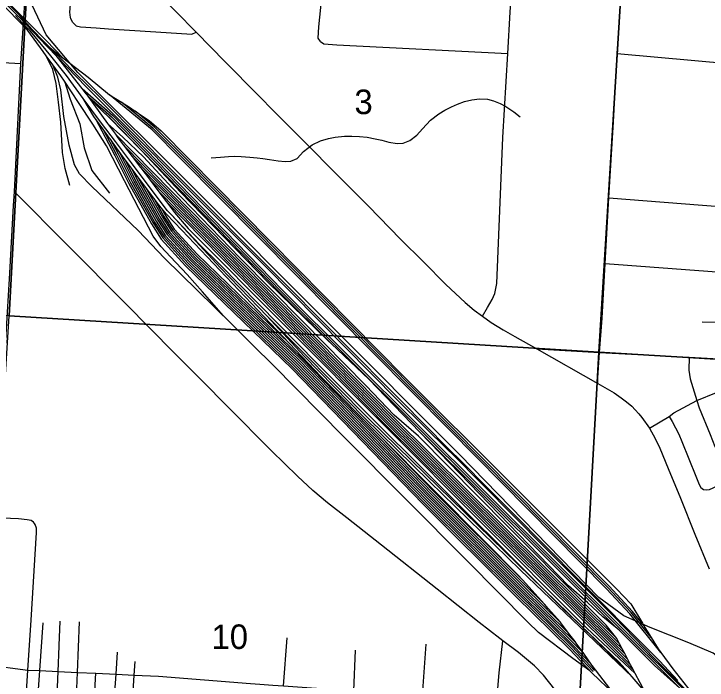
# Model space of a CAD drawing. Extents: x 114604 to 551442, y 316898 to 567001.
# Drawn here: x 210163 to 216409, y 363286 to 369285 of the extents above; entities that cross this region are included whole.
import ezdxf

# ---------------------------------------------------------------- set-up
doc = ezdxf.new("R2010")
doc.units = 0
for name, color, linetype in [('GE_P_Alignment_1000_Bearings', 7, 'Continuous'), ('GE_P_Alignment_100_Cardinal_Points', 7, 'Continuous'), ('GE_P_Alignment_500_Bearings', 7, 'Continuous'), ('PM_P_Cells', 7, 'Continuous'), ('PV_X_Curb', 7, 'Continuous'), ('SN_P_Signs', 7, 'Continuous')]:
    doc.layers.add(name, color=color, linetype=linetype)

msp = doc.modelspace()

# ---------------------------------------------------------------- linework, layer by layer
at = {"layer": 'GE_P_Alignment_1000_Bearings'}
for p, q in [((210237.4, 369205.6), (210176.1, 369270.3)), ((210288.1, 369135.9), (210237.4, 369205.6)), ((210514.4, 368824.6), (210455.1, 368906.1)), ((210815.4, 368563.8), (210777.8, 368611.6)), ((210844, 368531.9), (210815.4, 368563.8)), ((210815.4, 368563.8), (211007.3, 368298.8)), ((211025.6, 368555.4), (211133.2, 368488.4)), ((210963.5, 368250.7), (210897.5, 368339.4)), ((211007.3, 368298.8), (211077.4, 368202)), ((211103, 368058.8), (211029.8, 368161.2)), ((211165.9, 367970.9), (211103, 368058.8)), ((211150.6, 368104.1), (211229, 368000.9)), ((211276.8, 367820.9), (211221.4, 367895.8)), ((211307.3, 367897.8), (211383.9, 367796.4)), ((211383.9, 367796.4), (211460.6, 367695)), ((211422.8, 367625.8), (211349, 367723.7)), ((211460.6, 367695), (211537.3, 367593.5)), ((213822, 365518.9), (215599.8, 363749.8)), ((214944.5, 363968.7), (214744.6, 364188.6)), ((215270.3, 363777.5), (214938, 364101.3)), ((215161.4, 363709.6), (215091.1, 363801.7)), ((215669.3, 363388.8), (215270.3, 363777.5)), ((215834.1, 363784.7), (215904.6, 363670.3)), ((215620.3, 363614.1), (215595.7, 363661.5)), ((215296.9, 363525), (215229.5, 363619.6)), ((215644.9, 363566.7), (215620.3, 363614.1)), ((215669.6, 363519.2), (215644.9, 363566.7)), ((215364.2, 363430.5), (215296.9, 363525)), ((215694.2, 363471.8), (215669.6, 363519.2)), ((215718.8, 363424.4), (215694.2, 363471.8)), ((215732.5, 363316.2), (215669.3, 363388.8)), ((215760.7, 363345.7), (215744.5, 363375.9)), ((215371.8, 363351.2), (215573, 363159.5)), ((215851.5, 363176.5), (215760.7, 363345.7))]:
    msp.add_line(p, q, dxfattribs=at)
for points in [[(207390.9, 372088.2), (207819.1, 371652), (208357, 371112.1), (209215.7, 370245), (209605.4, 369851.2), (210204.6, 369262.6), (210462.1, 368990.1), (210815.8, 368626.1), (211031.6, 368412.5), (211198.6, 368244.3), (211715.5, 367723.9), (212426.2, 367013), (213142, 366290.4), (213623.1, 365804.8), (214083.4, 365350.6), (214108.3, 365326), (214944.3, 364482.8), (215573.8, 363853.4), (215935.3, 363480.9), (216079.6, 363336.7), (216333.3, 363082.2)], [(216804.6, 362619), (216808, 362643.5), (216824.9, 362929.5), (216786.4, 363187.4), (216702.5, 363340.6), (216464.6, 363528.1), (216245.2, 363621.2), (215895.4, 363760.6), (215658.2, 363865.3), (215432.3, 364029.3), (214181.5, 365315.5), (211781.6, 367717.1), (210739.5, 368756.4), (210453.2, 369097.3), (210327.2, 369362.6), (210314.7, 369451.2), (210391.1, 371161.2), (210366.6, 371273.4), (210433.4, 371945.1)], [(208241.7, 371227.9), (208371.4, 371081.6), (208632.8, 370807.3), (209228.1, 370211.5), (209933.6, 369501.3), (210201.6, 369225.4), (210288.1, 369135.9)], [(210604.9, 368889.9), (210455.3, 369043.2), (210054.5, 369446.8), (209648.8, 369849.5), (209106, 370401.3), (208648.5, 370862.1), (208356.3, 371152.9), (208268.9, 371222)], [(216145.5, 363282.7), (215979.7, 363460.1), (215689.6, 363751.6), (215481.1, 363962.1), (215303.2, 364139), (214909.7, 364532.9), (214703.7, 364743), (214441.6, 365006.8), (214186.2, 365263.1), (214091.6, 365357.8), (213849.3, 365600.3), (213669.8, 365783.2), (213522.5, 365930.4), (213237.5, 366218.8), (212943.3, 366513.8), (212622.6, 366840), (212279.5, 367181.1), (211928.8, 367534.4), (211593.9, 367869.5), (211456.7, 368006.7), (211318, 368149.9), (210938.2, 368534.4), (210715.5, 368749.9), (210590.6, 368876), (210429, 369039.8), (210328.5, 369144.3), (210217.3, 369270.6), (210048.5, 369437.9)], [(210788.3, 368523.7), (210635.7, 368729), (210494.4, 368907.2), (210311.4, 369127.6), (210237.4, 369205.6)], [(210455.1, 368906.1), (210426.1, 368945.9), (210288.1, 369135.9)], [(210777.8, 368611.6), (210488.8, 368979.2), (210604.9, 368889.9)], [(210665.8, 367739.2), (210624.7, 367891.7), (210601.1, 368035.6), (210585.3, 368309.8), (210564.9, 368488.5), (210544.5, 368656.8), (210512.4, 368785), (210455.1, 368906.1)], [(210604.9, 368889.9), (210831.7, 368715.4), (211025.6, 368555.4)], [(212114.6, 366503.4), (211519.5, 367085.5), (211283.3, 367335.6), (210863.8, 367730.2), (210753.5, 367845.7), (210707.8, 367925.3), (210661.4, 368102), (210612.7, 368362.1), (210584.9, 368599.8), (210558, 368715.9), (210514.4, 368824.6)], [(210617.9, 368678), (210585.7, 368726.5), (210514.4, 368824.6)], [(212114.6, 366503.4), (212052.8, 366565), (211862, 366780.7), (211725.5, 366939.5), (211573.3, 367098.1), (211485.8, 367189.5), (211419.1, 367282.8), (211158.6, 367780.9), (210998.3, 368097.5), (210873.6, 368291.1), (210743.7, 368488.1), (210617.9, 368678)], [(210617.9, 368678), (210670.6, 368517), (210757.3, 368293.7), (210797, 368078.7), (210866.2, 367876), (211023.9, 367670.6)], [(210777.8, 368611.6), (211053.8, 368370.2), (211452.7, 367959), (212583.5, 366797.8), (216264.3, 363134.7)], [(215991.6, 363535.5), (215713.4, 363883), (215503.4, 364108.1), (214086.7, 365540.7), (211670.4, 367976.6), (211408.1, 368240.4), (211258.7, 368364.3), (211025.6, 368555.4)], [(211582.7, 367474.1), (211544.9, 367513.8), (211221.5, 367942.6), (211077.6, 368135.1), (210953.7, 368301), (210788.3, 368523.7)], [(210897.5, 368339.4), (210881.8, 368360.6), (210788.3, 368523.7)], [(210970.2, 368399.8), (210915.2, 368452.5), (210844, 368531.9)], [(210844, 368531.9), (211042.5, 368358.3), (211440.9, 367947.5), (212571.9, 366786.2), (216162.9, 363212.4)], [(215904.6, 363670.3), (215725.8, 363893.8), (215515.2, 364119.5), (214098.3, 365552.3), (211682.1, 367988.2), (211419.2, 368252.5), (211269.2, 368377), (211133.2, 368488.4)], [(211133.2, 368488.4), (211203.5, 368444.6), (211256.5, 368408.5)], [(213024.5, 366312.7), (212995.7, 366339.8), (212455.4, 366867.2), (211663, 367679.2), (211316.6, 368051.8), (211014.8, 368356.9), (210970.2, 368399.8)], [(210970.2, 368399.8), (211031.2, 368346.4), (211429.1, 367936.1), (212560.2, 366774.7), (213024.5, 366312.7)], [(215834.1, 363784.7), (215738.2, 363904.5), (215527.1, 364130.8), (214110, 365563.8), (211693.7, 367999.7), (211430.2, 368264.6), (211279.6, 368389.6), (211256.5, 368408.5)], [(211256.5, 368408.5), (211381.4, 368323.5), (211488.9, 368230.5), (212472.7, 367237.6), (213687.4, 366009.2), (214602.9, 365099.1), (215594.6, 364106.2), (215720.5, 363974.2), (215826, 363797.9), (215834.1, 363784.7)], [(210897.5, 368339.4), (211073.6, 368009.5), (211198.7, 367756.9), (211402.7, 367393.8), (211490.5, 367257.2), (211709.3, 367017.5), (212669.2, 366090.3), (213846.5, 364874.7), (214682.4, 364042.1), (215168.5, 363564.7), (215371.8, 363351.2)], [(211029.8, 368161.2), (211025.6, 368167.1), (210963.5, 368250.7)], [(210963.5, 368250.7), (211088.2, 368017), (211213.2, 367764.6), (211416.8, 367402.2), (211503.6, 367267.3), (211721, 367028.9), (212680.8, 366101.9), (213858.1, 364886.2), (214693.9, 364053.8), (215180.2, 363576.2), (215383.7, 363362.5)], [(215595.7, 363661.5), (215499.3, 363782.4), (215296.5, 363984.1), (214607.4, 364675.3), (213808.1, 365483.9), (213589.7, 365671.6), (213334.2, 365938.8), (212765.8, 366514.6), (212197.4, 367087), (211588.6, 367719.8), (211331.4, 367997.5), (211144.3, 368175), (211007.3, 368298.8)], [(211077.4, 368202), (211100.9, 368169.4), (211150.6, 368104.1)], [(211077.4, 368202), (213582.9, 365652.4), (215595.7, 363661.5)], [(211029.8, 368161.2), (211102.8, 368024.5), (211227.7, 367772.2), (211430.8, 367410.7), (211516.6, 367277.3), (211732.8, 367040.3), (212692.4, 366113.5), (213869.8, 364897.7), (214705.5, 364065.5), (215191.9, 363587.7), (215395.6, 363373.8)], [(211103, 368058.8), (211117.3, 368032), (211242.2, 367779.9), (211444.9, 367419.1), (211529.7, 367287.3), (211744.6, 367051.8), (212704, 366125.1), (213881.5, 364909.3), (214717, 364077.1), (215203.6, 363599.2), (215364.2, 363430.5)], [(211150.6, 368104.1), (213571.2, 365640.8), (215584.2, 363649.9), (215620.3, 363614.1)], [(211229, 368000.9), (211304.3, 367901.8), (211307.3, 367897.8)], [(211229, 368000.9), (213559.6, 365629.2), (215572.6, 363638.2), (215644.9, 363566.7)], [(211221.4, 367895.8), (211167.6, 367968.5), (211165.9, 367970.9)], [(211165.9, 367970.9), (211256.7, 367787.6), (211459, 367427.6), (211542.7, 367297.4), (211756.3, 367063.2), (212715.5, 366136.7), (213893.2, 364920.8), (214728.6, 364088.8), (215215.3, 363610.7), (215296.9, 363525)], [(211221.4, 367895.8), (211271.2, 367795.2), (211473, 367436.1), (211555.8, 367307.4), (211768.1, 367074.7), (212727.1, 366148.3), (213904.9, 364932.3), (214740.1, 364100.4), (215227, 363622.2), (215229.5, 363619.6)], [(211307.3, 367897.8), (213548, 365617.7), (215561.1, 363626.5), (215669.6, 363519.2)], [(211349, 367723.7), (211332.4, 367745.7), (211276.8, 367820.9)], [(211276.8, 367820.9), (211285.7, 367802.9), (211487.1, 367444.5), (211568.8, 367317.4), (211779.9, 367086.1), (212738.7, 366159.9), (213916.5, 364943.8), (214751.6, 364112.1), (215161.4, 363709.6)], [(211383.9, 367796.4), (213536.4, 365606.1), (215549.5, 363614.9), (215694.2, 363471.8)], [(211349, 367723.7), (211501.1, 367453), (211581.9, 367327.5), (211791.7, 367097.5), (212750.3, 366171.5), (213928.2, 364955.3), (214763.2, 364123.8), (215091.1, 363801.7)], [(211460.6, 367695), (213524.8, 365594.5), (215538, 363603.2), (215718.8, 363424.4)], [(211491.2, 367537.7), (211469.2, 367564.4), (211422.8, 367625.8)], [(211422.8, 367625.8), (211515.2, 367461.5), (211594.9, 367337.5), (211803.4, 367109), (212761.9, 366183.2), (213939.9, 364966.9), (214774.7, 364135.4), (214944.5, 363968.7)], [(211537.3, 367593.5), (211611, 367496), (211733.6, 367351), (215278.7, 363798.2), (215760.7, 363345.7)], [(211537.3, 367593.5), (213513.2, 365582.9), (215526.5, 363591.6), (215744.5, 363375.9)], [(212647.4, 366316.6), (211677.4, 367336.7), (211537.5, 367481.5), (211491.2, 367537.7)], [(211491.2, 367537.7), (211529.3, 367469.9), (211608, 367347.6), (211815.2, 367120.4), (212647.4, 366316.6)], [(214938, 364101.3), (213880.6, 365154.9), (213383.1, 365650.7), (213249.1, 365784.2), (212891.2, 366140.8), (212022.1, 367024.5), (211836, 367207.9), (211582.7, 367474.1)], [(212443, 366565.2), (212369, 366639.7), (212020.7, 367002.7), (211582.7, 367474.1)], [(215732.5, 363316.2), (214728.9, 364274.9), (213909.2, 365075.2), (213315.8, 365654.8), (212779, 366204.3), (212443, 366565.2)], [(214938, 364101.3), (213868.4, 365143.1), (213363.8, 365636.5), (212443, 366565.2)], [(215371.8, 363351.2), (215352.3, 363369.8), (215200.4, 363481.6), (214889.7, 363713.7), (214795.2, 363806.8), (214253, 364353.3), (213137.2, 365475.5), (212491.8, 366127.2), (212323.9, 366294.4), (212114.6, 366503.4)], [(213464.8, 365481), (212930.1, 366019.2), (212647.4, 366316.6)], [(213822, 365518.9), (213360.2, 365996), (213024.5, 366312.7)], [(215599.8, 363749.8), (215469.6, 363857.4), (215330.7, 363984), (215160.3, 364136.4), (213822, 365518.9)], [(214744.6, 364188.6), (214707.1, 364229.8), (214408, 364531.5), (213464.8, 365481)], [(213464.8, 365481), (213951.6, 364978.4), (214744.6, 364188.6)], [(215270.3, 363777.5), (215117.5, 363922.3), (214938, 364101.3)], [(215091.1, 363801.7), (215086.9, 363807.2), (214978.4, 363931.4), (214944.5, 363968.7)], [(215669.3, 363388.8), (215617.1, 363448.8), (215270.3, 363777.5)], [(216162.9, 363212.4), (215933.8, 363418), (215616.3, 363736), (215599.8, 363749.8)], [(215229.5, 363619.6), (215220.1, 363632.8), (215161.4, 363709.6)], [(215904.6, 363670.3), (215968.3, 363567.1), (215991.6, 363535.5)], [(215991.6, 363535.5), (216099.8, 363388.4), (216332.1, 363095.2)], [(215573, 363159.5), (215372.7, 363418.6), (215364.2, 363430.5)], [(215744.5, 363375.9), (215729.5, 363403.8), (215718.8, 363424.4)], [(215851.5, 363176.5), (215824.7, 363210.3), (215732.5, 363316.2)]]:
    msp.add_lwpolyline(points, dxfattribs=at)
at = {"layer": 'GE_P_Alignment_100_Cardinal_Points'}
for p, q in [((216363.7, 366511.3), (216962.2, 366507.9)), ((214874.8, 366268.7), (215441, 366236.4)), ((212590.8, 363234.8), (212624.3, 363667.6)), ((213844.8, 363148.2), (213876.3, 363610.6)), ((213226.6, 363190.3), (213241, 363555.4)), ((210877.8, 362910.9), (210900.7, 363347.6))]:
    msp.add_line(p, q, dxfattribs=at)
for points in [[(212926.8, 369037.2), (212904.5, 369065), (212909.4, 369167.3), (212938.2, 369432.1), (212957.2, 369750.8), (212976.1, 369855.6), (213027.2, 369944.3), (213052.3, 369973.3), (213088.5, 370015.2), (213185.6, 370110.4), (213264.9, 370176.1)], [(214385.2, 366562.8), (214429.6, 366641.6), (214473.4, 366712.3), (214495.1, 366766.5), (214504.5, 366811.4), (214513.2, 366856.9), (214569.9, 368172.4), (214614.2, 368928.5), (214635.9, 369299.3), (214655.5, 369634.4), (214668, 369846.8), (214669.8, 369877.4), (214677.1, 369939.7), (214662.9, 369959.5)], [(210692.8, 369207.8), (210676.6, 369240.8), (210672.7, 369256.3), (210668.9, 369271.8), (210666.5, 369304.5), (210669.7, 369330.9), (210686, 369546.8)], [(210692.8, 369207.8), (210723.2, 369178.2), (210764.3, 369167.3), (210903.9, 369158.4), (211016.1, 369151.2), (211441.7, 369123.2), (211765.9, 369102.9), (211804.4, 369119.1)], [(207420.4, 369003), (208203.2, 368954.6), (208687.5, 368925.7), (208996.1, 368907.3), (209311.4, 368888), (210226.8, 368836.7)], [(212926.8, 369037.2), (212955.1, 369015.4), (213073.3, 369006.6), (214614.2, 368928.5)], [(215598.5, 368928.1), (216632.5, 368834.8), (217367, 368785.6), (217507, 368776.2), (218224.7, 368728.8), (218562.6, 368706), (218858.1, 368686.1), (219160.3, 368665.7), (219246.7, 368659.8), (219396.6, 368649.7), (219442.8, 368658.4), (219478.8, 368665.2), (219547.3, 368716.8), (219556.6, 368725.6), (219603.7, 368770.5), (219690, 368789.9), (220286.5, 368753.3), (220324.6, 368759), (220352.7, 368774.9)], [(215089.6, 363114), (215035.9, 363202), (214935.1, 363331.3), (214853.2, 363415.6), (214709.4, 363534.1), (214569.2, 363639.8), (214541.6, 363660.6), (214355.9, 363805.2), (213976.5, 364105.9), (213476.2, 364500), (213161.4, 364747), (212988.7, 364882.8), (212855.3, 364992.9), (212718.1, 365122.5), (212484.1, 365350), (212091.1, 365746.1), (211857.1, 365983.1), (211610.4, 366230), (211169.1, 366676.2), (210651.5, 367195.2), (210167.3, 367681.1)], [(215524.8, 367628.2), (216865, 367524.1), (216995.1, 367517.1), (217097, 367484.2), (217135.3, 367483.9), (217179.1, 367483.6), (217241.3, 367503.2), (217294.6, 367535), (217359.7, 367534.4), (217940.2, 367501.9), (218131.2, 367486.5)], [(215491.4, 367037.5), (216819.6, 366939), (216835.8, 366940), (216905.7, 366944), (216978.6, 366962.4), (217021.5, 366973.2), (217103.6, 366970.1), (217259.8, 366961.2), (217638.5, 366939.6), (217740.8, 366924.7), (217807.1, 366903.3), (217891.5, 366882.1), (217969.6, 366877), (218093.2, 366867.9)], [(215441, 366236.4), (216246.6, 366192.9), (216944, 366156.3), (217463.9, 366119.9), (218063.4, 366088.1), (218409.3, 366066.7), (218727, 366045.5), (219097.1, 366024.4), (219396.9, 365998.1), (219872.3, 365973.4)], [(216246.6, 366192.9), (216243.7, 366075.7), (216257.5, 365998.3), (216317.6, 365804.7), (216337.9, 365739.2), (216436, 365497.8), (216479.8, 365389.9), (216516.6, 365326.1), (216577.2, 365272.6), (216690.1, 365201.7), (216723.8, 365181.1), (216770.7, 365152.4), (216833.6, 365078.9), (216874.4, 365005.1), (216882.8, 364989.2), (216929.6, 364899.5), (216970.5, 364815.7), (216988.8, 364789.8), (217031.3, 364750.2)], [(215890.2, 365555.6), (216066.1, 365658.6), (216110.8, 365691.3), (216317.6, 365804.7), (216492.7, 365875.2), (216592.7, 365882.2), (217436.2, 365831), (217442.6, 365830.6), (217732.4, 365817.5), (218039.2, 365803.5)], [(216066.1, 365658.6), (216094.9, 365613.9), (216153.6, 365501.2), (216180.2, 365433.2), (216307.5, 365122.2), (216336.5, 365046.9), (216353.1, 365020.9), (216376.5, 365003.4), (216404.4, 364999.7), (216431.6, 365002.7), (216615.2, 365086.6), (216660.9, 365119.2), (216723.8, 365181.1)], [(210186.7, 361164.9), (210196.6, 361932.4), (210222.3, 362332.7), (210248.4, 362738.2), (210289.6, 363377.1), (210292.3, 363420.6), (210318.4, 363825.8), (210368, 364614.8), (210365.6, 364652.9), (210355.2, 364686.9), (210349.5, 364695.6), (210340.9, 364708.8), (210318.7, 364724.6), (210282.5, 364728.2), (210204.2, 364737.4), (209987.8, 364748.4)], [(210569.8, 363592.1), (210570, 363597.8), (210579.2, 363818.5)], [(210719.3, 362921.3), (210736.1, 363355.5), (210753.7, 363812.4)], [(210366.1, 362945.6), (210396.4, 363371.9), (210427, 363800.9)], [(214516.2, 363138.9), (214536.2, 363351.2), (214569.2, 363639.8)], [(210542.7, 362935.4), (210560.4, 363364), (210569.8, 363592.1)], [(211052.5, 362894.7), (211083.6, 363338.7), (211097.6, 363539.2)], [(211220.9, 362890.4), (211247.5, 363330.8), (211254.9, 363454.6)], [(209923, 363424), (210289.6, 363377.1), (210396.4, 363371.9), (210560.4, 363364), (210736.1, 363355.5), (210900.7, 363347.6), (211083.6, 363338.7), (211247.5, 363330.8), (211464.9, 363320.4), (212294.3, 363256.2), (212378.2, 363249.8), (212495.1, 363241.5), (212590.8, 363234.8), (213100.2, 363199), (213122.7, 363197.4), (213226.6, 363190.3), (213427.7, 363176.6), (213844.8, 363148.2), (213887.3, 363145.3), (214516.2, 363138.9), (215089.6, 363114)]]:
    msp.add_lwpolyline(points, dxfattribs=at)
at = {"layer": 'GE_P_Alignment_500_Bearings'}
for points in [[(210167.3, 367681.1), (210226.8, 368836.7), (210283, 369705.4), (210286.1, 369755.2), (210288.7, 369802.1), (210373.5, 371330.7)], [(215424.8, 365955.6), (215424, 366009), (215441, 366236.4), (215462.3, 366545.4), (215491.4, 367037.5), (215524.8, 367628.2), (215565.3, 368314.2), (215598.5, 368928.1), (215627.5, 369353.8), (215662.9, 369867.9)], [(211414, 369518.5), (211623.1, 369305.3), (211804.4, 369119.1)], [(211804.4, 369119.1), (212065.4, 368851.7), (212361.3, 368554.4), (212514.7, 368400.4), (212819.7, 368093.5), (213035.5, 367875.8), (213357.1, 367552.5), (213647.3, 367257.5), (213852.2, 367051.6), (214055.9, 366847.4), (214228.1, 366686.1), (214309.8, 366618.5), (214385.2, 366562.8), (214464.6, 366506), (214572.5, 366440.3), (214675.7, 366381.4), (214874.8, 366268.7), (215424.8, 365955.6), (215570.8, 365872), (215635.4, 365829.3), (215682.8, 365793.3), (215729.7, 365752.1), (215762.3, 365720.5), (215792.7, 365685), (215821.3, 365651.7), (215890.2, 365555.6), (215942.5, 365461.6), (215981.8, 365376.1), (216057.6, 365191.5), (216168.6, 364924.1), (216299.3, 364600), (216427.1, 364289.1)], [(209781.4, 361187.4), (209808.4, 361638.8), (209842.7, 362064.6), (209865.2, 362463), (209887.8, 362827.4), (209923, 363424), (209977.3, 364591.7), (209987.8, 364748.4), (210020.1, 365234.5), (210020.4, 365239.9), (210093.1, 366395.1), (210093.3, 366398.8), (210125.1, 366951.2), (210158.1, 367560.2), (210167.3, 367681.1)]]:
    msp.add_lwpolyline(points, dxfattribs=at)
at = {"layer": 'PM_P_Cells'}
msp.add_lwpolyline([(211941.6, 367988.2), (212023.6, 367994.1), (212095.6, 368002.1), (212151.6, 368004), (212211.6, 368002), (212287.5, 367995.9), (212353.5, 367989.8), (212407.4, 367981.8), (212467.4, 367973.7), (212543.3, 367961.6), (212607.3, 367955.5), (212659.3, 367959.5), (212715.3, 367981.5), (212773.4, 368045.5), (212849.6, 368105.6), (212925.6, 368141.6), (212997.6, 368163.6), (213057.6, 368173.5), (213141.6, 368183.5), (213207.6, 368183.4), (213277.6, 368179.3), (213345.5, 368173.3), (213417.5, 368161.2), (213477.4, 368147.1), (213541.4, 368131), (213615.3, 368118.9), (213671.3, 368120.9), (213731.3, 368144.9), (213793.4, 368192.9), (213845.5, 368250.9), (213917.7, 368327), (213991.8, 368385.1), (214045.8, 368417.1), (214105.9, 368449.1), (214159.9, 368473.1), (214224, 368497.1), (214290, 368511), (214357.9, 368519), (214429.9, 368516.9), (214485.8, 368500.8), (214543.8, 368476.7), (214595.7, 368450.6), (214667.6, 368402.5), (214725.4, 368356.3)], dxfattribs=at)
at = {"layer": 'SN_P_Signs'}
for points in [[(210406.1, 371835), (210120.7, 366565.7), (204854.1, 366827.9), (205184.9, 372126.8)], [(213087.1, 371692.2), (215761.4, 371549.8), (215434, 366240.4), (210120.7, 366565.7), (210406.1, 371835)], [(218415.5, 371401.9), (221062.7, 371254.5), (220701.4, 365925), (215434, 366240.4), (215761.4, 371549.8)], [(210120.7, 366565.7), (215434, 366240.4), (215134.9, 360875), (209779.5, 361186.3)], [(215434, 366240.4), (220701.4, 365925), (220384.2, 360557.5), (215134.9, 360875)]]:
    msp.add_lwpolyline(points, close=True, dxfattribs=at)

# ---------------------------------------------------------------- texts
at = {"layer": 'PV_X_Curb'}
for s, height, rotation, p in [('3', 221, 0.41369, (213232.1, 368381.5)), ('10', 221.01, 0.41363, (211944.6, 363564.8))]:
    msp.add_text(s, height=height, rotation=rotation, dxfattribs=at).set_placement(p)

doc.saveas('drawing.dxf')
